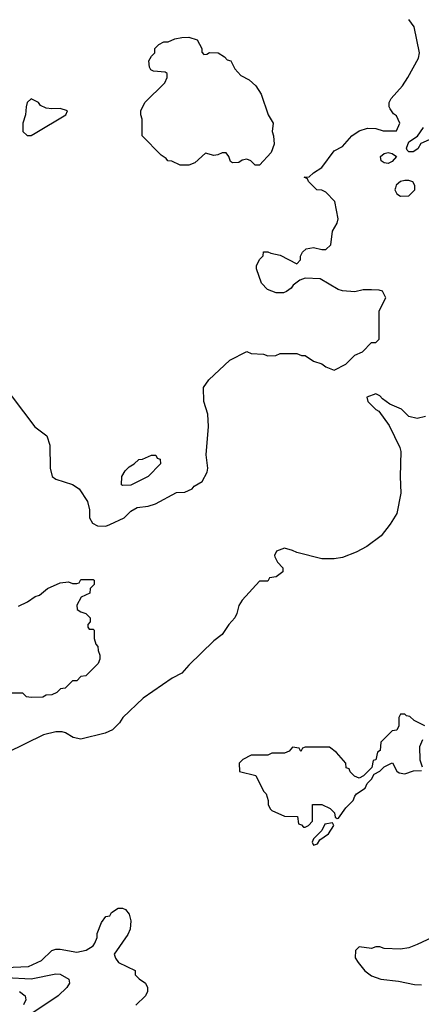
# Model space of a CAD drawing. Header units: inches. Extents: x 2348352 to 2479776, y 460422 to 613655.
# Tile 296 of 590: x 2374455 to 2376390, y 576069 to 580809. Entities that reach past the tile are written whole.
import ezdxf

# ---------------------------------------------------------------- set-up
doc = ezdxf.new("R2010")
doc.units = ezdxf.units.IN
doc.header["$MEASUREMENT"] = 0
doc.layers.add('C3577', color=7, linetype='Continuous')
doc.layers.add('C3578', color=7, linetype='Continuous')

msp = doc.modelspace()

# ---------------------------------------------------------------- linework, layer by layer
at = {"layer": 'C3577', "color": 4}
for points, elevation in [([(2374364.7, 579064.7), (2374528.5, 578848.5), (2374585.4, 578805.4), (2374599.8, 578759.8), (2374602.8, 578650), (2374611.3, 578610), (2374630, 578596), (2374710, 578571), (2374742, 578550), (2374782, 578490), (2374791.6, 578448.4), (2374792, 578410), (2374805.4, 578385.4), (2374830, 578372), (2374870, 578371.3), (2374890, 578378), (2374958, 578410), (2374990, 578442), (2375020.4, 578459.6), (2375073.6, 578466.4), (2375110, 578478), (2375210, 578532), (2375250, 578534), (2375286, 578550), (2375296.4, 578563.6), (2375334.6, 578585.4), (2375358, 578630), (2375362, 578650), (2375354, 578714), (2375365.2, 578850), (2375361.2, 578910), (2375342, 578970), (2375341.2, 579038.8), (2375365.6, 579074.4), (2375468, 579170), (2375550, 579212), (2375570, 579202), (2375630, 579198), (2375650, 579191.3), (2375688.4, 579191.6), (2375710, 579202), (2375790, 579202), (2375812.7, 579192.7), (2375830, 579192), (2375870, 579164.7), (2375910, 579151.3), (2375930, 579138), (2375970, 579122), (2376026, 579150), (2376070, 579194), (2376106, 579210), (2376150, 579254), (2376170, 579254), (2376186, 579270), (2376187.3, 579407.3), (2376218, 579470), (2376202, 579502), (2376187.3, 579507.3), (2376150, 579508.7), (2376110, 579508.7), (2376070, 579499), (2376010, 579504), (2375989.3, 579509.3), (2375902, 579562), (2375830, 579565.2), (2375804.5, 579555.5), (2375772, 579530), (2375763.6, 579516.4), (2375739.8, 579500.2), (2375725.4, 579494.6), (2375690, 579494), (2375649.1, 579509.1), (2375620.2, 579540.2), (2375595.3, 579610), (2375596.4, 579623.6), (2375610, 579654), (2375627.3, 579672.7), (2375630, 579692), (2375650, 579692), (2375664.7, 579684.7), (2375710, 579674.8), (2375790, 579634), (2375807.3, 579652.7), (2375808, 579670), (2375818, 579690), (2375834.6, 579705.4), (2375870, 579711.3), (2375910, 579702), (2375930, 579702), (2375954.6, 579725.4), (2375962, 579790), (2375984, 579830), (2375989, 579850), (2375972.9, 579932.9), (2375930, 579978), (2375910, 579988), (2375886, 579990), (2375876, 580000)], 96), ([(2376264.7, 580000), (2376262, 579990), (2376271, 579970), (2376290, 579959.1), (2376330, 579961), (2376358, 579990), (2376358, 580000)], 96), ([(2376410, 578898), (2376370, 578888.7), (2376330, 578898), (2376293.6, 578933.6), (2376238, 578958), (2376203.1, 578983.1), (2376190, 578998), (2376170, 579008), (2376127.9, 578992.1), (2376132, 578970), (2376170, 578932), (2376184.7, 578924.7), (2376235.3, 578855.3), (2376286, 578750), (2376291, 578730), (2376287.3, 578610), (2376290.5, 578529.5), (2376270.9, 578430.9), (2376239.9, 578380.1), (2376195.9, 578324.1), (2376127.9, 578272.1), (2376075.2, 578244.8), (2376010, 578219.3), (2375970, 578213.2), (2375910, 578214), (2375790, 578244), (2375770, 578254), (2375730, 578264), (2375692, 578250), (2375682, 578230), (2375683.6, 578223.6), (2375696.9, 578196.9), (2375722, 578170), (2375722, 578150), (2375690, 578126), (2375658, 578122), (2375650, 578106), (2375610, 578106), (2375526.4, 578013.6), (2375510.9, 577989.1), (2375501, 577950), (2375490.7, 577930), (2375462.4, 577897.6), (2375430, 577849.2), (2375390, 577819), (2375270, 577702), (2375236.8, 577663.2), (2375190, 577639), (2375050, 577542), (2374951.3, 577450), (2374936.8, 577423.2), (2374902, 577390), (2374866.4, 577373.6), (2374750, 577345.2), (2374713.6, 577353.6), (2374676, 577376), (2374660.2, 577380.2), (2374630, 577381.2), (2374570, 577366), (2374304.1, 577235.9)], 96), ([(2374450, 577984.7), (2374493.6, 578006.4), (2374530, 578031.3), (2374550, 578038), (2374590, 578071), (2374650, 578098), (2374690, 578102), (2374710, 578094), (2374730, 578094), (2374742, 578098), (2374750, 578114), (2374810, 578114), (2374814, 578110), (2374814, 578090), (2374794, 578070), (2374792.7, 578047.3), (2374751.6, 578028.4), (2374731.3, 577990), (2374732, 577970), (2374750, 577958), (2374774, 577950), (2374794, 577930), (2374794, 577910), (2374783.6, 577896.4), (2374783.6, 577883.6), (2374790, 577874), (2374810, 577874), (2374814, 577870), (2374814, 577830), (2374822, 577802), (2374831.6, 577791.6), (2374832.7, 577772.7), (2374842, 577750), (2374842, 577730), (2374834, 577710), (2374774, 577650), (2374750, 577646), (2374730, 577626), (2374710, 577626), (2374674, 577590), (2374652.7, 577587.3), (2374634, 577570), (2374610, 577558), (2374583.6, 577556.4), (2374567.3, 577547.3), (2374510, 577546), (2374488.4, 577548.4), (2374470, 577566), (2374390, 577566)], 92), ([(2376406, 577410), (2376354.6, 577434.6), (2376333.6, 577453.6), (2376318, 577458), (2376310, 577466), (2376290, 577466), (2376282, 577450), (2376282, 577410), (2376271.3, 577388.7), (2376250, 577386), (2376194, 577330), (2376192, 577290), (2376178, 577282), (2376170, 577246), (2376158, 577242), (2376152, 577208), (2376111.3, 577168.7), (2376090, 577158), (2376067.3, 577167.3), (2376047.3, 577187.3), (2376042, 577202), (2376027.3, 577207.3), (2376026, 577230), (2375980.4, 577280.4), (2375947.3, 577307.3), (2375830, 577306), (2375818, 577302), (2375810, 577286), (2375802, 577302), (2375770, 577306), (2375752.7, 577287.3), (2375730, 577278), (2375670, 577278), (2375650, 577268), (2375570, 577268), (2375530, 577248), (2375512, 577230), (2375514, 577190), (2375592, 577170), (2375630, 577094), (2375642, 577082), (2375652, 577050), (2375652, 577030), (2375662, 577010), (2375670, 577002), (2375730, 576974), (2375792.7, 576972.7), (2375798, 576938), (2375812.7, 576932.7), (2375822, 576922), (2375830, 576922), (2375846, 576930), (2375866, 576950), (2375866, 577030), (2375911.1, 577031.1), (2375950, 577012), (2375972, 576990), (2375974, 576970), (2375983.6, 576963.6), (2375990, 576964.7), (2376025.6, 577014.4), (2376062, 577050), (2376068.7, 577071.3), (2376078, 577082), (2376119, 577110), (2376128.9, 577131.1), (2376150, 577152), (2376163.1, 577176.9), (2376190, 577191.3), (2376210, 577212), (2376246, 577230), (2376250.7, 577230.7), (2376271.6, 577191.6), (2376283.6, 577183.6), (2376310, 577178), (2376352.7, 577192.7), (2376390, 577194)], 104), ([(2376395.3, 577210), (2376384, 577244), (2376382, 577310), (2376396.4, 577343.6)], 104), ([(2374310, 576243.1), (2374498, 576250), (2374560.1, 576279.9), (2374610, 576327.3), (2374630, 576334.8), (2374650, 576334.8), (2374730, 576319.1), (2374775.3, 576330), (2374808.7, 576350), (2374817.5, 576362.5), (2374829.2, 576390), (2374829.2, 576410), (2374850, 576462), (2374870, 576492), (2374890, 576494), (2374898, 576510), (2374930, 576531), (2374950, 576531), (2374965.4, 576525.4), (2374982, 576502), (2374990.8, 576470), (2374986.8, 576430), (2374975.9, 576404.1), (2374910.8, 576310), (2374916, 576290), (2374930.6, 576270.6), (2375011.3, 576231.3), (2375011.3, 576210), (2375030, 576191.3), (2375062, 576170), (2375071.3, 576150), (2375071.3, 576130), (2375062, 576110), (2375015.3, 576064.7)], 96), ([(2376442, 576390), (2376370, 576357.2), (2376330, 576341.2), (2376290, 576334), (2376210, 576338), (2376190, 576346), (2376170, 576346), (2376150, 576338), (2376090, 576346), (2376072, 576328), (2376071.6, 576291.6), (2376084.7, 576270), (2376118, 576230), (2376150, 576206), (2376194, 576190), (2376279.8, 576179.8), (2376356.4, 576163.6), (2376390, 576162)], 104), ([(2374390, 576197.6), (2374510, 576191.6), (2374630, 576215.5), (2374650, 576213.4), (2374691.3, 576190), (2374696, 576170), (2374682.8, 576150), (2374640.7, 576110), (2374490, 576007.9)], 92), ([(2374454.8, 576130), (2374481.6, 576110), (2374484.9, 576090), (2374473.9, 576066.1)], 88)]:
    msp.add_lwpolyline(points, dxfattribs=dict(at, elevation=elevation))
for points, elevation in [([(2374950, 578566), (2374946, 578570), (2374948, 578610), (2374963.1, 578636.9), (2374983.1, 578656.9), (2375006, 578670), (2375028.4, 578691.6), (2375047.3, 578692.7), (2375090, 578712), (2375111.6, 578711.6), (2375118, 578698), (2375132.7, 578692.7), (2375134, 578670), (2375074, 578610), (2374990, 578568)], 96), ([(2375962, 576942), (2375924.7, 576935.3), (2375910, 576906), (2375870, 576866), (2375864.7, 576850), (2375870, 576834), (2375890, 576842), (2375900.2, 576859.8), (2375942, 576890), (2375968, 576930)], 104)]:
    msp.add_lwpolyline(points, close=True, dxfattribs=dict(at, elevation=elevation))
at = {"layer": 'C3578', "color": 4}
for points, elevation in [([(2375876, 580000), (2375846, 580030), (2375842, 580042), (2375826, 580050), (2375850, 580052), (2375870, 580072), (2375910, 580098), (2375970, 580178), (2376010, 580198), (2376055.3, 580250), (2376090, 580274), (2376130, 580286.8), (2376170, 580284.7), (2376206, 580274), (2376270, 580274), (2376286, 580310), (2376270, 580346), (2376255.3, 580355.3), (2376240.2, 580380.2), (2376235.3, 580390), (2376235.3, 580410), (2376245.2, 580430), (2376299, 580490), (2376325.2, 580530), (2376376.6, 580623.4), (2376381.2, 580650), (2376354.8, 580774.8), (2376329.3, 580810)], 96), ([(2376456.1, 580243.9), (2376387.1, 580212.9), (2376372.5, 580187.5), (2376350, 580173.3), (2376330, 580172), (2376320.7, 580180.7), (2376318, 580190), (2376330, 580220.4), (2376371.3, 580248.7), (2376400.5, 580290)], 92), ([(2376358, 580000), (2376358, 580010), (2376348.7, 580028.7), (2376330, 580035.3), (2376310, 580034), (2376290, 580029.3), (2376268, 580012), (2376264.7, 580000)], 96)]:
    msp.add_lwpolyline(points, dxfattribs=dict(at, elevation=elevation))
for points, elevation in [([(2375342, 580642), (2375356.4, 580643.6), (2375368.7, 580651.3), (2375412, 580650), (2375442, 580630), (2375455.3, 580615.3), (2375472, 580610), (2375491.6, 580571.6), (2375519.6, 580539.6), (2375559.8, 580519.8), (2375592, 580490), (2375618, 580450), (2375651.3, 580350), (2375676, 580310), (2375671.3, 580270), (2375678, 580250), (2375681, 580210), (2375666, 580170), (2375610, 580109.2), (2375590, 580108.7), (2375568, 580130), (2375550, 580137.2), (2375527.1, 580132.9), (2375510, 580122), (2375480.4, 580120.4), (2375470, 580126), (2375462, 580150), (2375450, 580168), (2375430, 580168), (2375410, 580158), (2375390, 580155.3), (2375350, 580166), (2375299.6, 580120.4), (2375270, 580108.7), (2375228.9, 580108.9), (2375187.3, 580127.3), (2375168.9, 580128.9), (2375160.4, 580140.4), (2375136.4, 580156.4), (2375046, 580250), (2375046, 580330), (2375038, 580350), (2375038, 580370), (2375058, 580410), (2375154.6, 580505.4), (2375166, 580530), (2375166, 580550), (2375156.4, 580556.4), (2375100.4, 580560.4), (2375087.3, 580567.3), (2375080.4, 580580.4), (2375078, 580610), (2375090, 580634), (2375106, 580650), (2375106, 580670), (2375126, 580690), (2375150, 580702), (2375170, 580702), (2375203.1, 580716.9), (2375236.4, 580723.6), (2375270, 580724.7), (2375310, 580711.3), (2375332, 580670), (2375332.7, 580652.7)], 96), ([(2374510, 580428), (2374492, 580410), (2374486, 580390), (2374482.8, 580350), (2374470.8, 580310), (2374471, 580271), (2374491.1, 580251.1), (2374510, 580251), (2374530, 580262.8), (2374678, 580350), (2374686, 580370), (2374650, 580382), (2374610, 580379), (2374583.1, 580383.1), (2374555.3, 580395.3), (2374546, 580410)], 104), ([(2376230, 580116.9), (2376210, 580118.9), (2376195.6, 580130), (2376193.3, 580150), (2376210, 580164.2), (2376230, 580168.7), (2376250, 580164.4), (2376270.7, 580150), (2376250, 580125.4)], 92)]:
    msp.add_lwpolyline(points, close=True, dxfattribs=dict(at, elevation=elevation))

doc.saveas('drawing.dxf')
